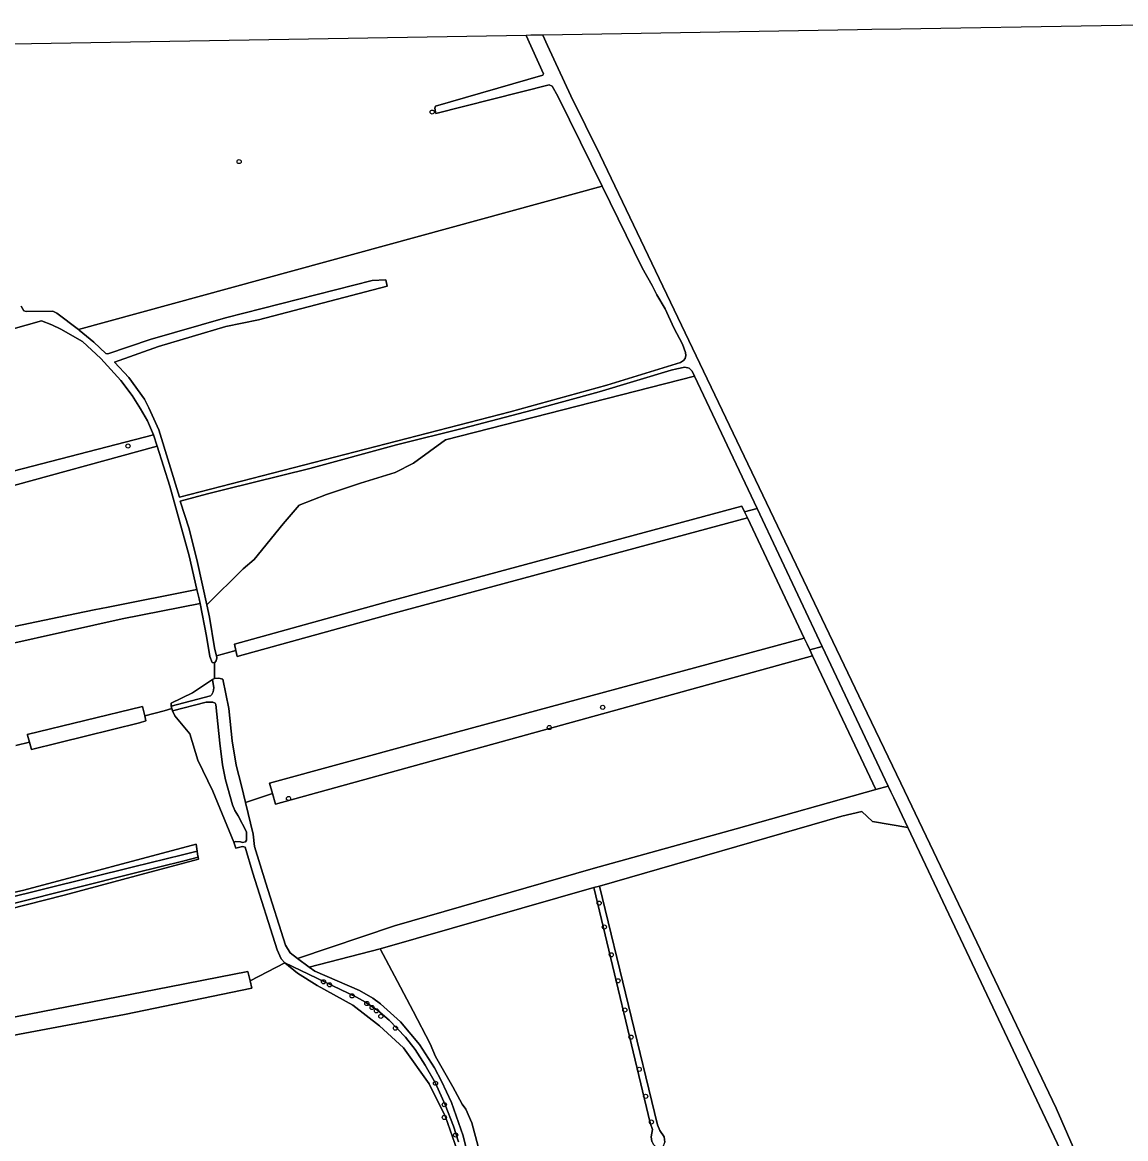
# Model space of a CAD drawing. Extents: x 162510 to 163918, y 388494 to 389774.
# Drawn here: x 163292.6 to 163553.1, y 389509.4 to 389773 of the extents above; entities that cross this region are included whole.
import ezdxf

# ---------------------------------------------------------------- set-up
doc = ezdxf.new("R2010")
doc.units = 0
for name, color, linetype in [('IMGEO_Boom', 7, 'Continuous'), ('IMGEO_Grasland_agrarisch', 7, 'Continuous'), ('IMGEO_Grasland_overig', 7, 'Continuous'), ('IMGEO_Greppel_droge_sloot', 7, 'Continuous'), ('IMGEO_Groenvoorziening', 7, 'Continuous'), ('IMGEO_Loofbos', 7, 'Continuous'), ('IMGEO_Waterloop', 7, 'Continuous')]:
    doc.layers.add(name, color=color, linetype=linetype)

msp = doc.modelspace()

# ---------------------------------------------------------------- linework, layer by layer
at = {"layer": 'IMGEO_Boom'}
for centre in [(163389.39, 389751.81), (163343.82, 389740.12), (163317.58, 389672.96), (163429.65, 389611.26), (163417.05, 389606.48), (163355.49, 389589.72), (163428.81, 389565.02), (163430.05, 389559.38), (163431.67, 389552.82), (163363.74, 389546.45), (163365.17, 389545.73), (163433.25, 389546.69), (163370.49, 389543.12), (163373.98, 389541.31), (163375.21, 389540.37), (163376.24, 389539.59), (163377.27, 389538.3), (163434.88, 389539.77), (163380.72, 389535.5), (163436.33, 389533.38), (163438.28, 389525.77), (163390.18, 389522.49), (163439.78, 389519.39), (163392.26, 389517.43), (163392.26, 389514.42), (163441.15, 389513.33), (163394.94, 389510.27)]:
    msp.add_circle(centre, 0.489, dxfattribs=at)
at = {"layer": 'IMGEO_Grasland_agrarisch'}
for points in [[(163594.64, 389773), (163500, 389771.41), (163493.21, 389771.3), (163489.8, 389771.24), (163415.52, 389769.99), (163416.64, 389767.54), (163422.15, 389755.61), (163429.07, 389741.66), (163490.13, 389614), (163500, 389593.37), (163536.71, 389516.61), (163543.91, 389500), (163550.45, 389484.89), (163555.58, 389491.05)], [(163292.33, 389705.96), (163292.99, 389704.91), (163293.53, 389704.71), (163299.85, 389704.77), (163300.79, 389704.34), (163305.91, 389700.45), (163429.49, 389734.3), (163421.79, 389750), (163419.04, 389755.6), (163417.72, 389757.89), (163417.01, 389758.24), (163390.29, 389751.51), (163389.99, 389752.7), (163390.18, 389753.19), (163415.51, 389760.53), (163415.68, 389760.84), (163411.57, 389769.92), (163285.36, 389767.8)], [(163261.81, 389659.6), (163323.63, 389675.56), (163322.16, 389678.87), (163320.56, 389681.76), (163318.61, 389684.85), (163315.9, 389688.45), (163311.17, 389693.6), (163306.81, 389697.62), (163301.73, 389700.56), (163299.58, 389701.54), (163297.17, 389702.51), (163289.96, 389700.48)], [(163287.25, 389629.6), (163301.29, 389632.53), (163309.61, 389634.26), (163312.94, 389634.92), (163333.87, 389639.06), (163332.01, 389647.05), (163327.43, 389663.44), (163324.45, 389672.96), (163286.55, 389662.52)], [(163291.09, 389602.21), (163294.3, 389603.06), (163293.83, 389604.68), (163293.79, 389604.83), (163321.04, 389611.46), (163321.55, 389609.28), (163326.11, 389610.45), (163327.96, 389610.95), (163327.79, 389611.51), (163327.75, 389612.24), (163332.78, 389614.7), (163337.54, 389617.82), (163337.98, 389618.05), (163338.01, 389621.8), (163337.48, 389621.84), (163336.88, 389623.24), (163336.13, 389628.04), (163334.6, 389635.74), (163316.2, 389632.19), (163275.29, 389623.04)], [(163275.98, 389535.24), (163327.39, 389545.27), (163339.05, 389547.54), (163345.9, 389548.88), (163346.4, 389546.69), (163354.62, 389550.94), (163353.77, 389551.84), (163352.77, 389554.03), (163347.06, 389572.06), (163345.26, 389578.24), (163344.58, 389578.4), (163343.01, 389578.02), (163342.8, 389578.72), (163342.58, 389579.45), (163337.64, 389591.44), (163334.1, 389598.75), (163332.17, 389604.97), (163328.64, 389609.27), (163328.13, 389610.4), (163327.96, 389610.95), (163326.11, 389610.45), (163321.55, 389609.28), (163321.83, 389608.09), (163320.27, 389607.6), (163294.81, 389601.3), (163294.3, 389603.06), (163291.09, 389602.21)], [(163547.34, 389486.39), (163501.7, 389582.87), (163493.37, 389584.29), (163490.81, 389586.63), (163486.1, 389585.54), (163428.92, 389569.02), (163442.56, 389512.65), (163443.11, 389511.35), (163444.16, 389509.87), (163444.35, 389508.6)], [(163231.48, 389554.24), (163292.98, 389568.05), (163333.65, 389578.91), (163333.91, 389577.3), (163334.03, 389576.57), (163334.15, 389575.86), (163334.22, 389575.4), (163330.99, 389574.54), (163319.55, 389571.48), (163302.52, 389566.92), (163271.82, 389559.09)], [(163441.26, 389508.73), (163441.11, 389509.85), (163441.38, 389511.55), (163440.89, 389513.15), (163427.57, 389568.68), (163377.09, 389554.23), (163381.24, 389546.48), (163384.88, 389539.5), (163388.89, 389531.78), (163390.16, 389528.82), (163394.25, 389521.66), (163396.45, 389517.54), (163397.38, 389516.4), (163398.78, 389513.11), (163400.25, 389507.54)], [(163395.27, 389506.72), (163392.57, 389514.59), (163388.69, 389522.39), (163382.64, 389530.87), (163376.94, 389536.07), (163370.64, 389540.9), (163362.27, 389545.59), (163357.6, 389548.48), (163354.62, 389550.94), (163346.4, 389546.69), (163346.8, 389544.98), (163316.79, 389538.71), (163291.98, 389534.11), (163276.15, 389530.98), (163278.88, 389514.29), (163277.26, 389514.04), (163278.11, 389509.29), (163279.66, 389509.54), (163281.14, 389501.38)]]:
    msp.add_lwpolyline(points, dxfattribs=at)
for points in [[(163463.15, 389657.38), (163466.09, 389658.17), (163451.29, 389689.48), (163392.51, 389674.39), (163384.96, 389668.89), (163380.66, 389666.69), (163372.47, 389664.17), (163364.48, 389661.54), (163357.97, 389659.02), (163354.19, 389654.61), (163347.39, 389646.17), (163344.78, 389643.94), (163336.22, 389635.42), (163336.86, 389632.51), (163337.99, 389625.33), (163338.1, 389624.88), (163338.45, 389623.42), (163343.05, 389624.7), (163342.73, 389626.17), (163379.3, 389636.34), (163462.5, 389658.76)], [(163343.05, 389624.7), (163338.45, 389623.42), (163338.55, 389622.97), (163338.39, 389622.26), (163338.01, 389621.8), (163337.98, 389618.05), (163339, 389618.16), (163339.97, 389617.93), (163341.37, 389610.97), (163342.2, 389603.33), (163343.11, 389597.61), (163344.38, 389592.7), (163345.33, 389588.77), (163351.73, 389590.88), (163351.03, 389593.34), (163385.86, 389602.9), (163477.23, 389627.6), (163463.8, 389656), (163380.1, 389633.45), (163343.34, 389623.28)], [(163494.13, 389591.85), (163479.2, 389623.43), (163352.43, 389588.42), (163351.73, 389590.88), (163345.33, 389588.77), (163347.14, 389581.3), (163347.48, 389578.41), (163350.09, 389569.77), (163354.8, 389555.12), (163355.89, 389553.29), (163357.59, 389551.97), (163380.47, 389559.68), (163427.37, 389573.2), (163461.14, 389582.54)]]:
    msp.add_lwpolyline(points, close=True, dxfattribs=at)
at = {"layer": 'IMGEO_Grasland_overig'}
for points in [[(163324.45, 389672.96), (163323.63, 389675.56), (163261.81, 389659.6), (163210.68, 389644.21), (163211.54, 389641.75), (163250.57, 389652.33), (163286.55, 389662.52)], [(163337.54, 389617.82), (163332.78, 389614.7), (163327.75, 389612.24), (163327.79, 389611.51), (163337.05, 389613.94), (163337.38, 389614.27), (163337.69, 389614.9), (163337.83, 389615.86)], [(163328.13, 389610.4), (163328.64, 389609.27), (163332.17, 389604.97), (163334.1, 389598.75), (163337.64, 389591.44), (163342.58, 389579.45), (163343.04, 389579.56), (163344.16, 389579.52), (163344.61, 389579.37), (163345.35, 389579.51), (163345.53, 389579.89), (163345.6, 389581.85), (163343.63, 389585.67), (163342.83, 389586.87), (163342.23, 389588.2), (163340.63, 389594.1), (163339.89, 389597.66), (163339.28, 389602.77), (163338.35, 389611.92), (163338.18, 389612.23), (163337.65, 389612.49), (163336.05, 389612.48)]]:
    msp.add_lwpolyline(points, close=True, dxfattribs=at)
for points in [[(163400.25, 389507.54), (163398.78, 389513.11), (163397.38, 389516.4), (163396.45, 389517.54), (163394.25, 389521.66), (163390.16, 389528.82), (163388.89, 389531.78), (163384.88, 389539.5), (163381.24, 389546.48), (163377.09, 389554.23), (163360.37, 389549.93), (163361.73, 389548.93), (163372.21, 389544.39), (163375.4, 389542.58), (163377.21, 389541.24), (163381.93, 389537.01), (163386.37, 389531.64), (163389.93, 389526.12), (163391.6, 389522.99), (163393.97, 389517.96), (163396.7, 389510.09), (163397.95, 389504.98)], [(163395.59, 389508.66), (163394.4, 389512.32), (163392.49, 389517.39), (163390.18, 389522.49), (163387.75, 389526.78), (163385.35, 389530.46), (163383.06, 389533.37), (163379.26, 389537.37), (163376.57, 389539.65), (163373.69, 389541.63), (163371.51, 389542.79), (163354.62, 389550.94), (163357.6, 389548.48), (163362.27, 389545.59), (163370.64, 389540.9), (163376.94, 389536.07), (163382.64, 389530.87), (163388.69, 389522.39), (163392.57, 389514.59), (163395.27, 389506.72)]]:
    msp.add_lwpolyline(points, dxfattribs=at)
at = {"layer": 'IMGEO_Greppel_droge_sloot'}
msp.add_lwpolyline([(163458.1, 389448.57), (163458.85, 389448.83), (163445.83, 389500), (163443.93, 389507.46), (163444.35, 389508.6), (163444.16, 389509.87), (163443.11, 389511.35), (163442.56, 389512.65), (163428.92, 389569.02), (163427.57, 389568.68), (163440.89, 389513.15), (163441.38, 389511.55), (163441.11, 389509.85), (163441.26, 389508.73), (163441.65, 389508.02), (163442.71, 389506.97), (163444.43, 389500), (163457.2, 389448.26)], close=True, dxfattribs=at)
at = {"layer": 'IMGEO_Groenvoorziening'}
for points in [[(163446.47, 389700.87), (163444.41, 389705.39), (163442.41, 389708.67), (163441.36, 389710.83), (163438.95, 389715.02), (163429.49, 389734.3), (163305.91, 389700.45), (163306.07, 389700.32), (163309.5, 389697.5), (163312.37, 389694.83), (163312.84, 389694.72), (163322.82, 389698.09), (163340.6, 389703.24), (163375.23, 389712.05), (163378.44, 389712.18), (163378.77, 389710.73), (163348.42, 389702.76), (163340.7, 389701.15), (163324.75, 389696.45), (163314.37, 389692.77), (163317.78, 389689.1), (163321.47, 389684.03), (163322.54, 389681.99), (163324.86, 389676.79), (163329.75, 389660.88), (163407.82, 389681.05), (163430.62, 389687.36), (163448.02, 389692.71), (163448.76, 389693.16), (163449.12, 389693.66), (163449.28, 389694.32), (163449.21, 389695.03), (163448.47, 389697.02)], [(163336.22, 389635.42), (163344.78, 389643.94), (163347.39, 389646.17), (163354.19, 389654.61), (163357.97, 389659.02), (163364.48, 389661.54), (163372.47, 389664.17), (163380.66, 389666.69), (163384.96, 389668.89), (163392.51, 389674.39), (163451.29, 389689.48), (163450.75, 389690.63), (163450.07, 389691.32), (163449.05, 389691.61), (163447.16, 389691.19), (163445.82, 389690.9), (163428.78, 389685.77), (163412.98, 389681.4), (163396.8, 389677.14), (163381.01, 389673.21), (163360.5, 389667.63), (163340.44, 389662.67), (163336.36, 389661.66), (163329.94, 389659.91), (163332.02, 389653.37), (163334.03, 389645.45)]]:
    msp.add_lwpolyline(points, close=True, dxfattribs=at)
at = {"layer": 'IMGEO_Loofbos'}
for points in [[(163463.8, 389656), (163463.15, 389657.38), (163462.5, 389658.76), (163379.3, 389636.34), (163342.73, 389626.17), (163343.05, 389624.7), (163343.34, 389623.28), (163380.1, 389633.45)], [(163478.55, 389624.8), (163481.49, 389625.61), (163466.09, 389658.17), (163463.15, 389657.38), (163463.8, 389656), (163477.23, 389627.6), (163477.9, 389626.18)], [(163333.87, 389639.06), (163312.94, 389634.92), (163309.61, 389634.26), (163301.29, 389632.53), (163287.25, 389629.6), (163260.86, 389623.21), (163240.99, 389618.17), (163204.95, 389610.01), (163205.96, 389605.11), (163217.35, 389609.13), (163275.29, 389623.04), (163316.2, 389632.19), (163334.6, 389635.74), (163334.38, 389636.89)], [(163478.55, 389624.8), (163477.9, 389626.18), (163477.23, 389627.6), (163385.86, 389602.9), (163351.03, 389593.34), (163351.73, 389590.88), (163352.43, 389588.42), (163479.2, 389623.43)], [(163497.06, 389592.67), (163481.49, 389625.61), (163478.55, 389624.8), (163479.2, 389623.43), (163494.13, 389591.85)], [(163294.81, 389601.3), (163320.27, 389607.6), (163321.83, 389608.09), (163321.55, 389609.28), (163321.04, 389611.46), (163293.79, 389604.83), (163293.83, 389604.68), (163294.3, 389603.06)], [(163427.57, 389568.68), (163428.92, 389569.02), (163486.1, 389585.54), (163490.81, 389586.63), (163493.37, 389584.29), (163501.7, 389582.87), (163498.36, 389589.92), (163497.71, 389591.3), (163497.06, 389592.67), (163494.13, 389591.85), (163461.14, 389582.54), (163427.37, 389573.2), (163380.47, 389559.68), (163357.59, 389551.97), (163360.37, 389549.93), (163377.09, 389554.23)]]:
    msp.add_lwpolyline(points, close=True, dxfattribs=at)
for points in [[(163246.14, 389555.54), (163318.92, 389573.58), (163330.42, 389576.43), (163333.91, 389577.3), (163333.65, 389578.91), (163292.98, 389568.05), (163231.48, 389554.24)], [(163271.82, 389559.09), (163302.52, 389566.92), (163319.55, 389571.48), (163330.99, 389574.54), (163334.22, 389575.4), (163334.15, 389575.86), (163330.84, 389575.03), (163319.35, 389572.15), (163246.64, 389553.91)]]:
    msp.add_lwpolyline(points, dxfattribs=at)
at = {"layer": 'IMGEO_Waterloop'}
for points in [[(163543.91, 389500), (163536.71, 389516.61), (163500, 389593.37), (163490.13, 389614), (163429.07, 389741.66), (163422.15, 389755.61), (163416.64, 389767.54), (163415.52, 389769.99), (163413.77, 389769.96), (163413.28, 389769.95), (163412.7, 389769.94), (163411.57, 389769.92), (163415.68, 389760.84), (163415.51, 389760.53), (163390.18, 389753.19), (163389.99, 389752.7), (163390.29, 389751.51), (163417.01, 389758.24), (163417.72, 389757.89), (163419.04, 389755.6), (163421.79, 389750), (163429.49, 389734.3), (163438.95, 389715.02), (163441.36, 389710.83), (163442.41, 389708.67), (163444.41, 389705.39), (163446.47, 389700.87), (163448.47, 389697.02), (163449.21, 389695.03), (163449.28, 389694.32), (163449.12, 389693.66), (163448.76, 389693.16), (163448.02, 389692.71), (163430.62, 389687.36), (163407.82, 389681.05), (163329.75, 389660.88), (163324.86, 389676.79), (163322.54, 389681.99), (163321.47, 389684.03), (163317.78, 389689.1), (163314.37, 389692.77), (163324.75, 389696.45), (163340.7, 389701.15), (163348.42, 389702.76), (163378.77, 389710.73), (163378.44, 389712.18), (163375.23, 389712.05), (163340.6, 389703.24), (163322.82, 389698.09), (163312.84, 389694.72), (163312.37, 389694.83), (163309.5, 389697.5), (163306.07, 389700.32), (163305.91, 389700.45), (163300.79, 389704.34), (163299.85, 389704.77), (163293.53, 389704.71), (163292.99, 389704.91), (163292.33, 389705.96)], [(163289.96, 389700.48), (163297.17, 389702.51), (163299.58, 389701.54), (163301.73, 389700.56), (163306.81, 389697.62), (163311.17, 389693.6), (163315.9, 389688.45), (163318.61, 389684.85), (163320.56, 389681.76), (163322.16, 389678.87), (163323.63, 389675.56), (163324.45, 389672.96), (163327.43, 389663.44), (163332.01, 389647.05), (163333.87, 389639.06), (163334.38, 389636.89), (163334.6, 389635.74), (163336.13, 389628.04), (163336.88, 389623.24), (163337.48, 389621.84), (163338.01, 389621.8), (163338.39, 389622.26), (163338.55, 389622.97), (163338.45, 389623.42), (163338.1, 389624.88), (163337.99, 389625.33), (163336.86, 389632.51), (163336.22, 389635.42), (163334.03, 389645.45), (163332.02, 389653.37), (163329.94, 389659.91), (163336.36, 389661.66), (163340.44, 389662.67), (163360.5, 389667.63), (163381.01, 389673.21), (163396.8, 389677.14), (163412.98, 389681.4), (163428.78, 389685.77), (163445.82, 389690.9), (163447.16, 389691.19), (163449.05, 389691.61), (163450.07, 389691.32), (163450.75, 389690.63), (163451.29, 389689.48), (163466.09, 389658.17), (163481.49, 389625.61), (163497.06, 389592.67), (163497.71, 389591.3), (163498.36, 389589.92), (163501.7, 389582.87), (163547.34, 389486.39)], [(163397.95, 389504.98), (163396.7, 389510.09), (163393.97, 389517.96), (163391.6, 389522.99), (163389.93, 389526.12), (163386.37, 389531.64), (163381.93, 389537.01), (163377.21, 389541.24), (163375.4, 389542.58), (163372.21, 389544.39), (163361.73, 389548.93), (163360.37, 389549.93), (163357.59, 389551.97), (163355.89, 389553.29), (163354.8, 389555.12), (163350.09, 389569.77), (163347.48, 389578.41), (163347.14, 389581.3), (163345.33, 389588.77), (163344.38, 389592.7), (163343.11, 389597.61), (163342.2, 389603.33), (163341.37, 389610.97), (163339.97, 389617.93), (163339, 389618.16), (163337.98, 389618.05), (163337.54, 389617.82), (163337.83, 389615.86), (163337.69, 389614.9), (163337.38, 389614.27), (163337.05, 389613.94), (163327.79, 389611.51), (163327.96, 389610.95), (163328.13, 389610.4), (163336.05, 389612.48), (163337.65, 389612.49), (163338.18, 389612.23), (163338.35, 389611.92), (163339.28, 389602.77), (163339.89, 389597.66), (163340.63, 389594.1), (163342.23, 389588.2), (163342.83, 389586.87), (163343.63, 389585.67), (163345.6, 389581.85), (163345.53, 389579.89), (163345.35, 389579.51), (163344.61, 389579.37), (163344.16, 389579.52), (163343.04, 389579.56), (163342.58, 389579.45), (163342.8, 389578.72), (163343.01, 389578.02), (163344.58, 389578.4), (163345.26, 389578.24), (163347.06, 389572.06), (163352.77, 389554.03), (163353.77, 389551.84), (163354.62, 389550.94), (163371.51, 389542.79), (163373.69, 389541.63), (163376.57, 389539.65), (163379.26, 389537.37), (163383.06, 389533.37), (163385.35, 389530.46), (163387.75, 389526.78), (163390.18, 389522.49), (163392.49, 389517.39), (163394.4, 389512.32), (163395.59, 389508.66)]]:
    msp.add_lwpolyline(points, dxfattribs=at)
for points in [[(163319.35, 389572.15), (163330.84, 389575.03), (163334.15, 389575.86), (163334.03, 389576.57), (163333.91, 389577.3), (163330.42, 389576.43), (163318.92, 389573.58), (163246.14, 389555.54), (163245.66, 389555.54), (163245.02, 389554.99), (163245.18, 389554.41), (163245.49, 389554.02), (163246.64, 389553.91)], [(163316.79, 389538.71), (163346.8, 389544.98), (163346.4, 389546.69), (163345.9, 389548.88), (163339.05, 389547.54), (163327.39, 389545.27), (163275.98, 389535.24), (163224.27, 389524.57), (163224.79, 389521.24), (163272.33, 389530.25), (163275.18, 389513.71), (163277.26, 389514.04), (163278.88, 389514.29), (163276.15, 389530.98), (163291.98, 389534.11)]]:
    msp.add_lwpolyline(points, close=True, dxfattribs=at)

doc.saveas('drawing.dxf')
